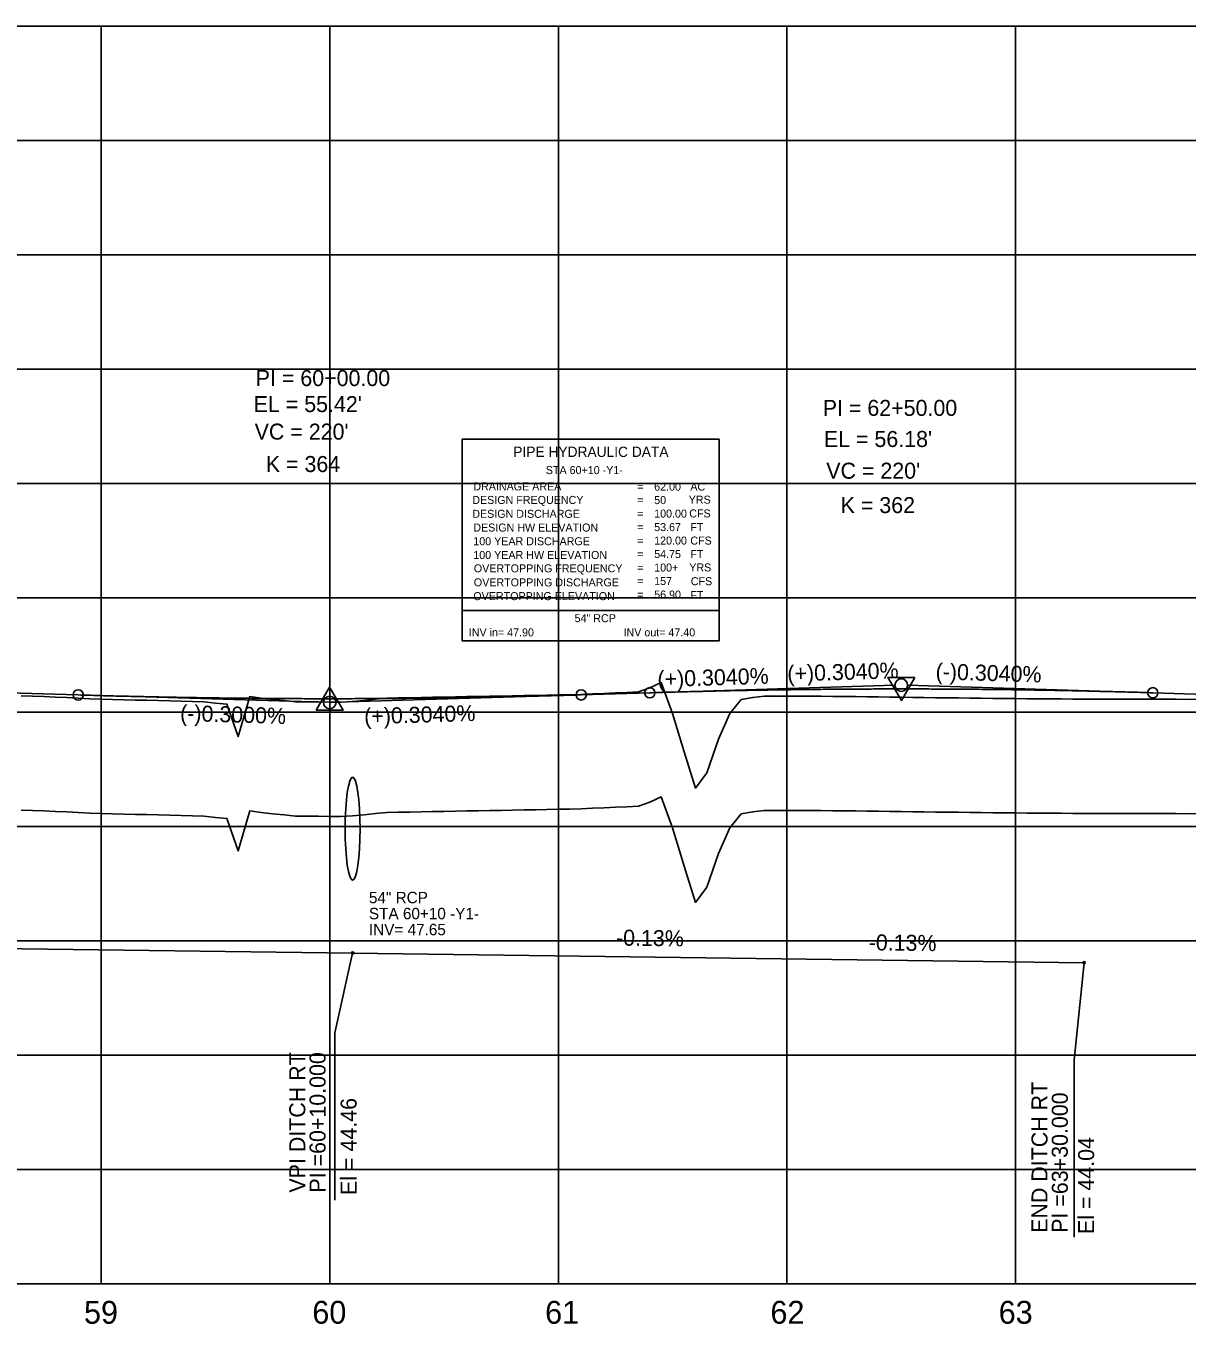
# Model space of a CAD drawing. Extents: x 2345490 to 2436403, y 465165 to 573888.
# Drawn here: x 2386189 to 2386697, y 557766 to 558334 of the extents above; entities that cross this region are included whole.
import ezdxf

# ---------------------------------------------------------------- set-up
doc = ezdxf.new("R2010")
doc.units = 0
for name, color, linetype in [('Old_Level_1', 7, 'Continuous'), ('Old_Level_2', 7, 'Continuous'), ('Old_Level_3', 7, 'Continuous'), ('Old_Level_4', 7, 'Continuous'), ('Old_Level_57', 7, 'Continuous'), ('Old_Level_62', 7, 'Continuous'), ('Old_Level_63', 7, 'Continuous')]:
    doc.layers.add(name, color=color, linetype=linetype)

msp = doc.modelspace()

# ---------------------------------------------------------------- linework, layer by layer
at = {"layer": 'Old_Level_1'}
for points in [[(2386321.5425, 557988.52375), (2386326.5425, 557988.47725), (2386331.5425, 557988.77025), (2386336.5425, 557989.243), (2386341.5425, 557989.715), (2386346.5425, 557990.186), (2386351.5425, 557990.30275), (2386356.5425, 557990.39375), (2386361.5425, 557990.4835), (2386366.5425, 557990.57225), (2386371.5425, 557990.6615), (2386376.5425, 557990.7635), (2386381.5425, 557990.8645), (2386386.5425, 557990.9645), (2386391.5425, 557991.0585), (2386396.5425, 557991.15075), (2386401.5425, 557991.242), (2386406.5425, 557991.33225), (2386411.5425, 557991.4215), (2386416.5425, 557991.51), (2386421.5425, 557991.59575), (2386426.5425, 557991.68025), (2386431.5425, 557991.8635), (2386436.5425, 557992.07075), (2386441.5425, 557992.277), (2386446.5425, 557992.48225), (2386451.5425, 557992.6865), (2386456.5425, 557993.02275), (2386461.5425, 557994.67775), (2386466.5425, 557997.05375), (2386471.5425, 557983.5545), (2386476.5425, 557966.6885), (2386481.5425, 557950.895), (2386486.5425, 557957.6135), (2386491.5425, 557972.24625), (2386496.5425, 557983.5675), (2386501.5425, 557989.6785), (2386506.5425, 557990.53775), (2386511.5425, 557991.08325), (2386516.5425, 557991.12275), (2386521.5425, 557991.1235), (2386526.5425, 557991.08775), (2386531.5425, 557991.052), (2386536.5425, 557991.0165), (2386541.5425, 557990.9815), (2386546.5425, 557990.94675), (2386551.5425, 557990.884), (2386556.5425, 557990.80925), (2386561.5425, 557990.735), (2386566.5425, 557990.66075), (2386571.5425, 557990.587), (2386576.5425, 557990.5135), (2386581.5425, 557990.44025), (2386586.5425, 557990.36175), (2386591.5425, 557990.3185), (2386596.5425, 557990.279), (2386601.5425, 557990.225), (2386606.5425, 557990.171), (2386611.5425, 557990.11725), (2386616.5425, 557990.06375), (2386621.5425, 557990.01075), (2386626.5425, 557989.95775), (2386631.5425, 557989.92125), (2386636.5425, 557989.89325), (2386641.5425, 557989.8655), (2386646.5425, 557989.838), (2386651.5425, 557989.81075), (2386656.5425, 557989.78375), (2386661.5425, 557989.77275), (2386666.5425, 557989.772), (2386671.5425, 557989.761), (2386676.5425, 557989.7445), (2386681.5425, 557989.728), (2386686.5425, 557989.712), (2386691.5425, 557989.696), (2386696.5425, 557989.68025), (2386701.5425, 557989.834)], [(2386186.5425, 557991.258), (2386191.5425, 557991.1205), (2386196.5425, 557990.89625), (2386201.5425, 557990.672), (2386206.5425, 557990.4475), (2386211.5425, 557990.21475), (2386216.5425, 557989.97775), (2386221.5425, 557989.7405), (2386226.5425, 557989.66525), (2386231.5425, 557989.5315), (2386236.5425, 557989.3975), (2386241.5425, 557989.26325), (2386246.5425, 557989.12825), (2386251.5425, 557988.99325), (2386256.5425, 557988.85775), (2386261.5425, 557988.72375), (2386266.5425, 557988.55375), (2386271.5425, 557988.06475), (2386276.5425, 557987.60275), (2386281.5425, 557973.418), (2386286.5425, 557990.8665), (2386291.5425, 557990.2135), (2386296.5425, 557989.58525), (2386301.5425, 557989.12175), (2386306.5425, 557988.66025), (2386311.5425, 557988.615), (2386316.5425, 557988.5695), (2386321.5425, 557988.52375)]]:
    msp.add_lwpolyline(points, dxfattribs=at)
at = {"layer": 'Old_Level_2'}
for p, q in [((2386031.5425, 558047.01275), (2386211.5425, 558041.61275)), ((2386461.5425, 558042.569), (2386568.794, 558045.82925)), ((2386681.5425, 558042.569), (2386574.29125, 558045.82925)), ((2386211.5425, 558041.61275), (2386318.79375, 558038.395)), ((2386431.5425, 558041.65675), (2386324.29125, 558038.39625)), ((2386431.5425, 558041.65675), (2386461.5425, 558042.569)), ((2386681.5425, 558042.569), (2386711.5425, 558041.65675))]:
    msp.add_line(p, q, dxfattribs=at)
for points in [[(2386577.42925, 558049.2785), (2386565.68675, 558049.264), (2386571.57025, 558039.14575)], [(2386315.60775, 558034.9585), (2386327.35025, 558034.9585), (2386321.47925, 558045.08425)]]:
    msp.add_lwpolyline(points, close=True, dxfattribs=at)
for centre, radius in [((2386571.5425, 558045.913), 2.75), ((2386211.5425, 558041.61275), 2.25), ((2386321.5425, 558038.31275), 2.75), ((2386431.5425, 558041.65675), 2.25), ((2386461.5425, 558042.569), 2.25), ((2386681.5425, 558042.569), 2.25)]:
    msp.add_circle(centre, radius, dxfattribs=at)
for points in [[(2386211.5425, 558041.61275), (2386215.9425, 558041.4835), (2386220.3425, 558041.3595), (2386224.7425, 558041.24075), (2386229.1425, 558041.1275), (2386233.5425, 558041.01925), (2386237.9425, 558040.9165), (2386242.3425, 558040.819), (2386246.7425, 558040.727), (2386251.1425, 558040.64025), (2386255.5425, 558040.55875), (2386259.9425, 558040.4825), (2386264.3425, 558040.4115), (2386268.7425, 558040.346), (2386273.1425, 558040.28575), (2386277.5425, 558040.23075), (2386281.9425, 558040.18125), (2386286.3425, 558040.137), (2386290.7425, 558040.098), (2386295.1425, 558040.06425), (2386299.5425, 558040.036), (2386303.9425, 558040.013), (2386308.3425, 558039.99525), (2386312.7425, 558039.98275), (2386317.1425, 558039.97575), (2386321.5425, 558039.97375), (2386325.9425, 558039.9775), (2386330.3425, 558039.98625), (2386334.7425, 558040.0005), (2386339.1425, 558040.02), (2386343.5425, 558040.04475), (2386347.9425, 558040.07475), (2386352.3425, 558040.11025), (2386356.7425, 558040.151), (2386361.1425, 558040.197), (2386365.5425, 558040.2485), (2386369.9425, 558040.305), (2386374.3425, 558040.36725), (2386378.7425, 558040.4345), (2386383.1425, 558040.507), (2386387.5425, 558040.585), (2386391.9425, 558040.66825), (2386396.3425, 558040.757), (2386400.7425, 558040.85075), (2386405.1425, 558040.95), (2386409.5425, 558041.0545), (2386413.9425, 558041.16425), (2386418.3425, 558041.2795), (2386422.7425, 558041.4), (2386427.1425, 558041.52575), (2386431.5425, 558041.65675)], [(2386461.5425, 558042.569), (2386465.9425, 558042.7), (2386470.3425, 558042.82575), (2386474.7425, 558042.946), (2386479.1425, 558043.061), (2386483.5425, 558043.17075), (2386487.9425, 558043.27525), (2386492.3425, 558043.374), (2386496.7425, 558043.46775), (2386501.1425, 558043.556), (2386505.5425, 558043.639), (2386509.9425, 558043.7165), (2386514.3425, 558043.78875), (2386518.7425, 558043.85575), (2386523.1425, 558043.91725), (2386527.5425, 558043.97325), (2386531.9425, 558044.02425), (2386536.3425, 558044.06975), (2386540.7425, 558044.10975), (2386545.1425, 558044.1445), (2386549.5425, 558044.174), (2386553.9425, 558044.198), (2386558.3425, 558044.21675), (2386562.7425, 558044.23025), (2386567.1425, 558044.23825), (2386571.5425, 558044.241), (2386575.9425, 558044.23825), (2386580.3425, 558044.23025), (2386584.7425, 558044.21675), (2386589.1425, 558044.198), (2386593.5425, 558044.174), (2386597.9425, 558044.1445), (2386602.3425, 558044.10975), (2386606.7425, 558044.06975), (2386611.1425, 558044.02425), (2386615.5425, 558043.97325), (2386619.9425, 558043.91725), (2386624.3425, 558043.85575), (2386628.7425, 558043.78875), (2386633.1425, 558043.7165), (2386637.5425, 558043.639), (2386641.9425, 558043.556), (2386646.3425, 558043.46775), (2386650.7425, 558043.374), (2386655.1425, 558043.27525), (2386659.5425, 558043.17075), (2386663.9425, 558043.061), (2386668.3425, 558042.946), (2386672.7425, 558042.82575), (2386677.1425, 558042.7), (2386681.5425, 558042.569)]]:
    msp.add_spline(points, degree=3, dxfattribs=at)
at = {"layer": 'Old_Level_3'}
for p, q in [((2385471.54267, 557940.113), (2386331.54257, 557928.713)), ((2386331.54257, 557928.713), (2386323.79557, 557893.87794)), ((2386331.54257, 557928.713), (2386651.54243, 557924.513)), ((2386651.54243, 557924.513), (2386647.1065, 557881.9991)), ((2386323.79557, 557893.87794), (2386323.79557, 557820.58862)), ((2386647.1065, 557881.9991), (2386647.1065, 557804.52843))]:
    msp.add_line(p, q, dxfattribs=at)
for centre in [(2386331.54257, 557928.713), (2386651.54243, 557924.513)]:
    msp.add_circle(centre, 0.5, dxfattribs=at)
msp.add_ellipse((2386331.5425, 557983.113), major_axis=(0, 22.5), ratio=0.144912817, dxfattribs=at)
at = {"layer": 'Old_Level_4'}
for p, q in [((2386379.453, 558153.537), (2386491.953, 558153.537)), ((2386379.453, 558078.537), (2386379.453, 558153.537)), ((2386491.953, 558153.537), (2386491.953, 558078.537)), ((2386491.953, 558078.537), (2386379.453, 558078.537))]:
    msp.add_line(p, q, dxfattribs=at)
msp.add_lwpolyline([(2386379.453, 558078.537), (2386491.953, 558078.537), (2386491.953, 558065.322), (2386379.453, 558065.322)], close=True, dxfattribs=at)
at = {"layer": 'Old_Level_57'}
for p, q in [((2381271.54275, 558334.11325), (2393041.55275, 558334.11325)), ((2386221.54225, 557784.21325), (2386221.54225, 558334.21325)), ((2386221.54225, 557784.11325), (2386221.54225, 558334.11325)), ((2386321.54225, 557784.21325), (2386321.54225, 558334.21325)), ((2386321.54225, 557784.11325), (2386321.54225, 558334.11325)), ((2386421.54225, 557784.21325), (2386421.54225, 558334.21325)), ((2386421.54225, 557784.11325), (2386421.54225, 558334.11325)), ((2386521.54225, 557784.21325), (2386521.54225, 558334.21325)), ((2386521.54225, 557784.11325), (2386521.54225, 558334.11325)), ((2386621.54225, 557784.21325), (2386621.54225, 558334.21325)), ((2386621.54225, 557784.11325), (2386621.54225, 558334.11325)), ((2381271.54275, 558284.11325), (2393041.55275, 558284.11325)), ((2381271.54275, 558234.11325), (2393041.55275, 558234.11325)), ((2381271.54275, 558184.11325), (2393041.55275, 558184.11325)), ((2381271.54275, 558134.11325), (2393041.55275, 558134.11325)), ((2381271.54275, 558084.11325), (2393041.55275, 558084.11325)), ((2381271.5425, 558034.11325), (2393041.55275, 558034.11325)), ((2381271.54275, 557984.11325), (2393041.55275, 557984.11325)), ((2381271.5425, 557934.11325), (2393041.55275, 557934.11325)), ((2381271.54275, 557884.11325), (2393041.55275, 557884.11325)), ((2381271.5425, 557834.11325), (2393041.55275, 557834.11325)), ((2381271.54275, 557784.11325), (2393041.55275, 557784.11325))]:
    msp.add_line(p, q, dxfattribs=at)
at = {"layer": 'Old_Level_62'}
for points in [[(2386321.5425, 558038.52975), (2386326.5425, 558038.48325), (2386331.5425, 558038.77625), (2386336.5425, 558039.249), (2386341.5425, 558039.721), (2386346.5425, 558040.192), (2386351.5425, 558040.30875), (2386356.5425, 558040.39975), (2386361.5425, 558040.4895), (2386366.5425, 558040.57825), (2386371.5425, 558040.6675), (2386376.5425, 558040.7695), (2386381.5425, 558040.8705), (2386386.5425, 558040.9705), (2386391.5425, 558041.0645), (2386396.5425, 558041.15675), (2386401.5425, 558041.248), (2386406.5425, 558041.33825), (2386411.5425, 558041.4275), (2386416.5425, 558041.516), (2386421.5425, 558041.60175), (2386426.5425, 558041.68625), (2386431.5425, 558041.8695), (2386436.5425, 558042.07675), (2386441.5425, 558042.283), (2386446.5425, 558042.48825), (2386451.5425, 558042.6925), (2386456.5425, 558043.02875), (2386461.5425, 558044.68375), (2386466.5425, 558047.05975), (2386471.5425, 558033.5605), (2386476.5425, 558016.6945), (2386481.5425, 558000.901), (2386486.5425, 558007.6195), (2386491.5425, 558022.25225), (2386496.5425, 558033.5735), (2386501.5425, 558039.6845), (2386506.5425, 558040.54375), (2386511.5425, 558041.08925), (2386516.5425, 558041.12875), (2386521.5425, 558041.1295), (2386526.5425, 558041.09375), (2386531.5425, 558041.058), (2386536.5425, 558041.0225), (2386541.5425, 558040.9875), (2386546.5425, 558040.95275), (2386551.5425, 558040.89), (2386556.5425, 558040.81525), (2386561.5425, 558040.741), (2386566.5425, 558040.66675), (2386571.5425, 558040.593), (2386576.5425, 558040.5195), (2386581.5425, 558040.44625), (2386586.5425, 558040.36775), (2386591.5425, 558040.3245), (2386596.5425, 558040.285), (2386601.5425, 558040.231), (2386606.5425, 558040.177), (2386611.5425, 558040.12325), (2386616.5425, 558040.06975), (2386621.5425, 558040.01675), (2386626.5425, 558039.96375), (2386631.5425, 558039.92725), (2386636.5425, 558039.89925), (2386641.5425, 558039.8715), (2386646.5425, 558039.844), (2386651.5425, 558039.81675), (2386656.5425, 558039.78975), (2386661.5425, 558039.77875), (2386666.5425, 558039.778), (2386671.5425, 558039.767), (2386676.5425, 558039.7505), (2386681.5425, 558039.734), (2386686.5425, 558039.718), (2386691.5425, 558039.702), (2386696.5425, 558039.68625), (2386701.5425, 558039.84)], [(2386186.5425, 558041.264), (2386191.5425, 558041.1265), (2386196.5425, 558040.90225), (2386201.5425, 558040.678), (2386206.5425, 558040.4535), (2386211.5425, 558040.22075), (2386216.5425, 558039.98375), (2386221.5425, 558039.7465), (2386226.5425, 558039.67125), (2386231.5425, 558039.5375), (2386236.5425, 558039.4035), (2386241.5425, 558039.26925), (2386246.5425, 558039.13425), (2386251.5425, 558038.99925), (2386256.5425, 558038.86375), (2386261.5425, 558038.72975), (2386266.5425, 558038.55975), (2386271.5425, 558038.07075), (2386276.5425, 558037.60875), (2386281.5425, 558023.424), (2386286.5425, 558040.8725), (2386291.5425, 558040.2195), (2386296.5425, 558039.59125), (2386301.5425, 558039.12775), (2386306.5425, 558038.66625), (2386311.5425, 558038.621), (2386316.5425, 558038.5755), (2386321.5425, 558038.52975)]]:
    msp.add_lwpolyline(points, dxfattribs=at)
at = {"layer": 'Old_Level_63'}
msp.add_line((2381321.5425, 557784.113), (2393019.104, 557784.113), dxfattribs=at)

# ---------------------------------------------------------------- texts
at = {"layer": 'Old_Level_1'}
for s, p in [('59', (2386214.053, 557766.613)), ('60', (2386313.929, 557766.613)), ('61', (2386415.7685, 557766.613)), ('62', (2386514.31675, 557766.613)), ('63', (2386614.1515, 557766.613))]:
    msp.add_text(s, height=10.000001, dxfattribs=at).set_placement(p)
at = {"layer": 'Old_Level_2'}
for s, height, p in [('PI = 60+00.00', 7.0000005, (2386289.1675, 558176.718)), ("EL = 55.42'", 7.0000005, (2386288.26675, 558165.3365)), ('PI = 62+50.00', 7.0000005, (2386537.19875, 558163.66175)), ("VC = 220'", 7.000001, (2386288.70725, 558153.29075)), ("EL = 56.18'", 7.0000005, (2386537.692, 558150.0625)), ('K = 364', 7.000001, (2386293.574, 558139.11875)), ("VC = 220'", 7.000001, (2386538.73175, 558136.20075)), ('K = 362', 7.000001, (2386545.02475, 558121.1565))]:
    msp.add_text(s, height=height, dxfattribs=at).set_placement(p)
for s, rotation, p in [('(+)0.3040%', 1.7412556, (2386464.9885, 558045.04025)), ('(+)0.3040%', 1.7412556, (2386521.8115, 558047.45675)), ('(-)0.3040%', 358.2587444, (2386586.498, 558048.4595)), ('(-)0.3000%', 358.2816417, (2386256.03275, 558030.27325)), ('(+)0.3040%', 1.7412556, (2386336.71075, 558028.769))]:
    msp.add_text(s, height=7.000001, rotation=rotation, dxfattribs=at).set_placement(p)
at = {"layer": 'Old_Level_3'}
for s, height, p in [('54" RCP', 5, (2386338.6935, 557950.50475)), ('STA 60+10 -Y1-', 4.9999995, (2386338.6935, 557943.50475)), ('INV= 47.65', 5, (2386338.6935, 557936.50475))]:
    msp.add_text(s, height=height, dxfattribs=at).set_placement(p)
for s, height, rotation, p in [('-0.13%', 7.000001, 359.2480357, (2386446.72681, 557932.01671)), ('-0.13%', 7.000001, 359.2480357, (2386557.25163, 557929.95082)), ('VPI DITCH RT', 7.0000005, 90, (2386310.85578, 557823.95919)), ('PI =60+10.000', 7.0000005, 90, (2386319.72969, 557823.95919)), ('END DITCH RT', 7.0000005, 90, (2386635.50389, 557806.35694)), ('El = 44.46', 7.000001, 90, (2386333.31204, 557822.92625)), ('PI =63+30.000', 7.0000005, 90, (2386644.37779, 557806.35694)), ('El = 44.04', 7.000001, 90, (2386655.89426, 557805.84047))]:
    msp.add_text(s, height=height, rotation=rotation, dxfattribs=at).set_placement(p)
at = {"layer": 'Old_Level_4'}
for s, height, p in [('PIPE HYDRAULIC DATA', 4.49985, (2386401.853, 558145.712)), ('STA 60+10 -Y1-', 3.4998, (2386416.07375, 558138.2115)), ('DRAINAGE AREA', 3.49995, (2386384.353, 558131.087)), ('=        ', 3.49995, (2386456.003, 558130.987)), ('62.00', 3.49995, (2386463.4635, 558130.9865)), ('AC', 3.49995, (2386479.278, 558130.987)), ('DESIGN FREQUENCY', 3.49995, (2386383.903, 558125.162)), ('=        ', 3.49995, (2386456.003, 558125.087)), ('50', 3.49995, (2386463.4635, 558125.0865)), ('YRS', 3.49995, (2386478.578, 558125.287)), ('DESIGN DISCHARGE', 3.49995, (2386383.903, 558119.087)), ('=        ', 3.49995, (2386456.003, 558119.187)), ('100.00', 3.49995, (2386463.4635, 558119.1865)), ('CFS', 3.49995, (2386478.803, 558119.262)), ('DESIGN HW ELEVATION', 3.49995, (2386384.353, 558113.087)), ('=        ', 3.49995, (2386456.003, 558113.287)), ('53.67', 3.49995, (2386463.4635, 558113.2865)), ('FT', 3.49995, (2386479.278, 558113.287)), ('100 YEAR DISCHARGE', 3.49995, (2386384.353, 558107.087)), ('=        ', 3.49995, (2386456.003, 558107.387)), ('120.00', 3.49995, (2386463.4635, 558107.3865)), ('CFS', 3.49995, (2386479.278, 558107.387)), ('100 YEAR HW ELEVATION', 3.49995, (2386384.353, 558101.087)), ('=        ', 3.49995, (2386456.003, 558101.487)), ('54.75', 3.49995, (2386463.4635, 558101.48675)), ('FT', 3.49995, (2386479.278, 558101.487)), ('OVERTOPPING FREQUENCY', 3.49995, (2386384.578, 558095.237)), ('=        ', 3.49995, (2386456.003, 558095.587)), ('100+', 3.49995, (2386463.4635, 558095.58675)), ('YRS', 3.49995, (2386478.803, 558095.637)), ('OVERTOPPING DISCHARGE', 3.49995, (2386384.578, 558089.112)), ('=        ', 3.49995, (2386456.003, 558089.687)), ('157', 3.49995, (2386463.4635, 558089.68675)), ('CFS', 3.49995, (2386479.503, 558089.612)), ('OVERTOPPING ELEVATION', 3.49995, (2386384.353, 558083.087)), ('=        ', 3.49995, (2386456.003, 558083.787)), ('56.90', 3.49995, (2386463.4635, 558083.78675)), ('FT', 3.49995, (2386479.278, 558083.587)), ('54" RCP', 3.4998, (2386428.65875, 558073.43475)), ('INV in= 47.90', 3.4998, (2386382.3855, 558067.249)), ('INV out= 47.40', 3.4998, (2386450.06225, 558067.249))]:
    msp.add_text(s, height=height, dxfattribs=at).set_placement(p)

doc.saveas('drawing.dxf')
